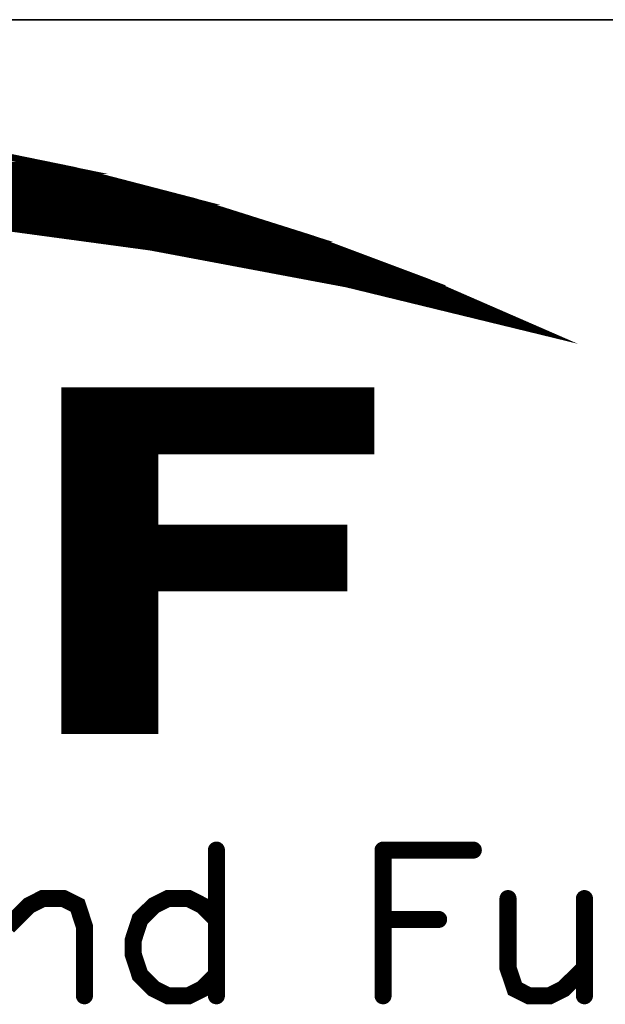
# Model space of a CAD drawing. Header units: millimetres. Extents: x 4497 to 11741, y 5958 to 12619.
# Tile 408 of 424: x 9482 to 9496, y 7926 to 7950. Entities that reach past the tile are written whole.
import ezdxf

# ---------------------------------------------------------------- set-up
doc = ezdxf.new("R2010")
doc.units = ezdxf.units.MM
doc.header["$LTSCALE"] = 0.8
doc.layers.get('0').update_dxf_attribs({"linetype": 'CONTINUOUS', "lineweight": 0})

# ---------------------------------------------------------------- blocks, each defined once
blk = doc.blocks.new('SMOOTH_0$0254')
at = {"const_width": 0.0127}
blk.add_lwpolyline([(-0.00635, 0, 1), (0.00635, 0, 1)], format="xyb", close=True, dxfattribs=at)
blk = doc.blocks.new('SMOOTH_0$064516')
at = {"const_width": 0.0323}
blk.add_lwpolyline([(-0.0161, 0, 1), (0.0161, 0, 1)], format="xyb", close=True, dxfattribs=at)
blk = doc.blocks.new('logo')
at = {"color": 7}
for points, const_width in [([(-3467.914, 5347.052), (-3461.791, 5348.074), (-3455.625, 5348.77), (-3449.426, 5349.139), (-3443.217, 5349.19), (-3437.009, 5348.907), (-3430.835, 5348.306), (-3424.695, 5347.387), (-3418.607, 5346.142), (-3412.596, 5344.579), (-3406.679, 5342.707), (-3400.866, 5340.526), (-3395.172, 5338.044), (-3404.927, 5340.423), (-3414.785, 5342.278), (-3424.738, 5343.626), (-3434.742, 5344.442), (-3444.771, 5344.742), (-3454.81, 5344.51), (-3464.814, 5343.755)], 0.338), ([(-3470.624, 5346.391), (-3420.251, 5346.391)], 0.338), ([(-3418.222, 5345.884), (-3472.483, 5345.884)], 0.338), ([(-3475.526, 5345.207), (-3415.518, 5345.207)], 0.338), ([(-3474.343, 5345.546), (-3416.87, 5345.546)], 0.338), ([(-3416.194, 5345.376), (-3417.124, 5345.376)], 0.338), ([(-3476.202, 5344.954), (-3414.588, 5344.954)], 0.338), ([(-3430.731, 5344.362), (-3412.137, 5344.362)], 0.338), ([(-3411.63, 5344.193), (-3429.463, 5344.193)], 0.338), ([(-3411.123, 5344.024), (-3427.519, 5344.024)], 0.338), ([(-3410.616, 5343.855), (-3425.406, 5343.855)], 0.338), ([(-3409.263, 5343.348), (-3422.279, 5343.348)], 0.338), ([(-3408.587, 5343.179), (-3420.082, 5343.179)], 0.338), ([(-3407.911, 5343.01), (-3418.898, 5343.01)], 0.338), ([(-3406.39, 5342.503), (-3415.264, 5342.503)], 0.338), ([(-3405.037, 5341.996), (-3412.982, 5341.996)], 0.338), ([(-3411.63, 5341.827), (-3410.954, 5341.827)], 0.338), ([(-3404.192, 5341.658), (-3411.292, 5341.658)], 0.338), ([(-3404.53, 5341.827), (-3410.109, 5341.827)], 0.338), ([(-3403.685, 5341.489), (-3409.855, 5341.489)], 0.338), ([(-3402.84, 5341.151), (-3408.756, 5341.151)], 0.338), ([(-3403.178, 5341.32), (-3403.77, 5341.32)], 0.338), ([(-3402.333, 5340.982), (-3406.981, 5340.982)], 0.338), ([(-3401.995, 5340.813), (-3406.136, 5340.813)], 0.338), ([(-3402.417, 5340.644), (-3401.403, 5340.643)], 0.338), ([(-3403.516, 5340.305), (-3400.642, 5340.305)], 0.338), ([(-3400.304, 5340.136), (-3403.009, 5340.136)], 0.338), ([(-3399.797, 5339.967), (-3402.417, 5339.967)], 0.338), ([(-3399.29, 5339.798), (-3401.826, 5339.798)], 0.338), ([(-3399.121, 5339.629), (-3401.15, 5339.629)], 0.338), ([(-3398.783, 5339.46), (-3400.389, 5339.46)], 0.338), ([(-3398.276, 5339.291), (-3399.544, 5339.291)], 0.338), ([(-3398.952, 5339.122), (-3397.769, 5339.122)], 0.338), ([(-3398.445, 5338.953), (-3397.431, 5338.953)], 0.338), ([(-3397.6, 5338.784), (-3397.093, 5338.784)], 0.338), ([(-3419.067, 5334.896), (-3403.77, 5334.896)], 0.338), ([(-3419.067, 5334.643), (-3403.77, 5334.643)], 0.338), ([(-3419.067, 5334.389), (-3403.77, 5334.389)], 0.338), ([(-3419.067, 5334.136), (-3403.77, 5334.136)], 0.338), ([(-3419.067, 5333.882), (-3403.77, 5333.882)], 0.338), ([(-3419.067, 5333.628), (-3403.77, 5333.628)], 0.338), ([(-3419.067, 5333.375), (-3403.77, 5333.375)], 0.338), ([(-3419.067, 5333.121), (-3403.77, 5333.121)], 0.338), ([(-3419.067, 5332.868), (-3403.77, 5332.868)], 0.338), ([(-3419.067, 5332.614), (-3403.77, 5332.614)], 0.338), ([(-3419.067, 5332.361), (-3403.77, 5332.361)], 0.338), ([(-3419.067, 5332.107), (-3403.77, 5332.107)], 0.338), ([(-3419.067, 5331.769), (-3414.588, 5331.769)], 0.338), ([(-3419.067, 5331.515), (-3414.588, 5331.515)], 0.338), ([(-3419.067, 5331.262), (-3414.588, 5331.262)], 0.338), ([(-3419.067, 5331.008), (-3414.588, 5331.008)], 0.338), ([(-3419.067, 5330.755), (-3414.588, 5330.755)], 0.338), ([(-3419.067, 5330.501), (-3414.588, 5330.501)], 0.338), ([(-3419.067, 5330.248), (-3414.588, 5330.248)], 0.338), ([(-3419.067, 5329.994), (-3414.588, 5329.994)], 0.338), ([(-3419.067, 5329.741), (-3414.588, 5329.741)], 0.338), ([(-3419.067, 5329.487), (-3414.588, 5329.487)], 0.338), ([(-3419.067, 5329.233), (-3414.588, 5329.233)], 0.338), ([(-3419.067, 5328.98), (-3414.588, 5328.98)], 0.338), ([(-3419.067, 5328.726), (-3414.588, 5328.726)], 0.338), ([(-3419.067, 5328.473), (-3414.588, 5328.473)], 0.338), ([(-3419.067, 5328.219), (-3414.588, 5328.219)], 0.338), ([(-3419.067, 5327.797), (-3405.206, 5327.797)], 0.338), ([(-3418.983, 5328.05), (-3405.122, 5328.05)], 0.338), ([(-3419.067, 5327.543), (-3405.206, 5327.543)], 0.338), ([(-3419.067, 5327.29), (-3405.206, 5327.29)], 0.338), ([(-3419.067, 5327.036), (-3405.206, 5327.036)], 0.338), ([(-3419.067, 5326.782), (-3405.206, 5326.782)], 0.338), ([(-3419.067, 5326.529), (-3405.206, 5326.529)], 0.338), ([(-3419.067, 5326.275), (-3405.206, 5326.275)], 0.338), ([(-3419.067, 5326.022), (-3405.206, 5326.022)], 0.338), ([(-3419.067, 5325.768), (-3405.206, 5325.768)], 0.338), ([(-3419.067, 5325.515), (-3405.206, 5325.515)], 0.338), ([(-3419.067, 5325.261), (-3405.206, 5325.261)], 0.338), ([(-3419.067, 5324.923), (-3414.588, 5324.923)], 0.338), ([(-3419.067, 5324.669), (-3414.588, 5324.669)], 0.338), ([(-3419.067, 5324.416), (-3414.588, 5324.416)], 0.338), ([(-3419.067, 5324.162), (-3414.588, 5324.162)], 0.338), ([(-3419.067, 5323.909), (-3414.588, 5323.909)], 0.338), ([(-3419.067, 5323.655), (-3414.588, 5323.655)], 0.338), ([(-3419.067, 5323.402), (-3414.588, 5323.402)], 0.338), ([(-3419.067, 5323.148), (-3414.588, 5323.148)], 0.338), ([(-3419.067, 5322.895), (-3414.588, 5322.895)], 0.338), ([(-3419.067, 5322.641), (-3414.588, 5322.641)], 0.338), ([(-3419.067, 5322.387), (-3414.588, 5322.387)], 0.338), ([(-3419.067, 5322.134), (-3414.588, 5322.134)], 0.338), ([(-3419.067, 5321.88), (-3414.588, 5321.88)], 0.338), ([(-3419.067, 5321.627), (-3414.588, 5321.627)], 0.338), ([(-3419.067, 5321.373), (-3414.588, 5321.373)], 0.338), ([(-3419.067, 5321.12), (-3414.588, 5321.12)], 0.338), ([(-3419.067, 5320.866), (-3414.588, 5320.866)], 0.338), ([(-3419.067, 5320.613), (-3414.588, 5320.613)], 0.338), ([(-3419.067, 5320.359), (-3414.588, 5320.359)], 0.338), ([(-3419.067, 5320.105), (-3414.588, 5320.105)], 0.338), ([(-3419.067, 5319.852), (-3414.588, 5319.852)], 0.338), ([(-3419.067, 5319.598), (-3414.588, 5319.598)], 0.338), ([(-3419.067, 5319.345), (-3414.588, 5319.345)], 0.338), ([(-3419.067, 5319.091), (-3414.588, 5319.091)], 0.338), ([(-3419.067, 5318.838), (-3414.588, 5318.838)], 0.338), ([(-3419.067, 5318.584), (-3414.588, 5318.584)], 0.338), ([(-3419.067, 5318.331), (-3414.588, 5318.331)], 0.338), ([(-3419.067, 5318.077), (-3414.588, 5318.077)], 0.338), ([(-3411.479, 5311.965), (-3411.479, 5304.641)], 0.859), ([(-3403.107, 5311.965), (-3398.573, 5311.965)], 0.859), ([(-3403.107, 5311.965), (-3403.107, 5304.641)], 0.859), ([(-3421.947, 5308.127), (-3420.899, 5309.175), (-3420.204, 5309.527), (-3419.156, 5309.527), (-3418.452, 5309.175), (-3418.109, 5308.127), (-3418.109, 5304.641)], 0.859), ([(-3411.479, 5308.479), (-3412.175, 5309.175), (-3412.87, 5309.527), (-3413.918, 5309.527), (-3414.622, 5309.175), (-3415.318, 5308.479), (-3415.661, 5307.431), (-3415.661, 5306.736), (-3415.318, 5305.688), (-3414.622, 5304.993), (-3413.918, 5304.641), (-3412.87, 5304.641), (-3412.175, 5304.993), (-3411.479, 5305.688)], 0.859), ([(-3396.83, 5309.527), (-3396.83, 5306.032), (-3396.478, 5304.993), (-3395.782, 5304.641), (-3394.734, 5304.641), (-3394.039, 5304.993), (-3392.991, 5306.032)], 0.859), ([(-3392.991, 5309.527), (-3392.991, 5304.641)], 0.859), ([(-3403.107, 5308.479), (-3400.316, 5308.479)], 0.859)]:
    blk.add_lwpolyline(points, dxfattribs=dict(at, const_width=const_width))
at = {"color": 7, "const_width": 0.338}
for points in [[(-3472.036, 5346.133), (-3467.922, 5347.044), (-3423.06, 5347.044), (-3418.615, 5346.133)], [(-3473.976, 5345.704), (-3472.036, 5346.133), (-3418.607, 5346.133), (-3416.958, 5345.704)], [(-3477.436, 5344.751), (-3473.976, 5345.704), (-3416.958, 5345.704), (-3413.297, 5344.751)], [(-3438.577, 5344.571), (-3444.771, 5344.751), (-3413.297, 5344.751), (-3412.604, 5344.571)], [(-3434.742, 5344.459), (-3438.577, 5344.571), (-3412.604, 5344.571), (-3412.251, 5344.459)], [(-3424.738, 5343.635), (-3434.733, 5344.459), (-3412.251, 5344.459), (-3409.642, 5343.635)], [(-3417.781, 5342.699), (-3424.729, 5343.635), (-3409.642, 5343.635), (-3406.679, 5342.699)], [(-3414.785, 5342.295), (-3417.781, 5342.699), (-3406.679, 5342.699), (-3405.603, 5342.295)], [(-3405.382, 5340.517), (-3414.785, 5342.295), (-3405.603, 5342.295), (-3400.866, 5340.517)], [(-3404.927, 5340.432), (-3405.382, 5340.517), (-3400.866, 5340.517), (-3400.669, 5340.432)], [(-3395.275, 5338.079), (-3404.919, 5340.432), (-3400.669, 5340.432), (-3395.275, 5338.079)], [(-3419.096, 5332.033), (-3419.096, 5335.065), (-3403.708, 5335.065), (-3403.708, 5332.033)], [(-3419.096, 5328.152), (-3419.096, 5332.033), (-3414.562, 5332.033), (-3414.562, 5328.152)], [(-3419.096, 5325.147), (-3419.096, 5328.152), (-3405.065, 5328.152), (-3405.065, 5325.147)], [(-3419.096, 5317.968), (-3419.096, 5325.147), (-3414.562, 5325.147), (-3414.562, 5317.968)]]:
    blk.add_lwpolyline(points, close=True, dxfattribs=at)
at = {"color": 7, "xscale": 13.31, "yscale": 13.31, "zscale": 13.31}
for name, p in [('SMOOTH_0$0254', (-3420.251, 5346.391)), ('SMOOTH_0$0254', (-3418.615, 5346.133)), ('SMOOTH_0$0254', (-3418.607, 5346.142)), ('SMOOTH_0$0254', (-3418.607, 5346.133)), ('SMOOTH_0$0254', (-3418.222, 5345.884)), ('SMOOTH_0$0254', (-3416.958, 5345.704)), ('SMOOTH_0$0254', (-3416.958, 5345.704)), ('SMOOTH_0$0254', (-3417.124, 5345.376)), ('SMOOTH_0$0254', (-3416.87, 5345.546)), ('SMOOTH_0$0254', (-3416.194, 5345.376)), ('SMOOTH_0$0254', (-3415.518, 5345.207)), ('SMOOTH_0$0254', (-3414.588, 5344.954)), ('SMOOTH_0$0254', (-3413.297, 5344.751)), ('SMOOTH_0$0254', (-3413.297, 5344.751)), ('SMOOTH_0$0254', (-3412.604, 5344.571)), ('SMOOTH_0$0254', (-3412.604, 5344.571)), ('SMOOTH_0$0254', (-3412.596, 5344.579)), ('SMOOTH_0$0254', (-3412.251, 5344.459)), ('SMOOTH_0$0254', (-3412.251, 5344.459)), ('SMOOTH_0$0254', (-3412.137, 5344.362)), ('SMOOTH_0$0254', (-3411.63, 5344.193)), ('SMOOTH_0$0254', (-3411.123, 5344.024)), ('SMOOTH_0$0254', (-3410.616, 5343.855)), ('SMOOTH_0$0254', (-3409.642, 5343.635)), ('SMOOTH_0$0254', (-3409.642, 5343.635)), ('SMOOTH_0$0254', (-3420.082, 5343.179)), ('SMOOTH_0$0254', (-3409.263, 5343.348)), ('SMOOTH_0$0254', (-3408.587, 5343.179)), ('SMOOTH_0$0254', (-3418.898, 5343.01)), ('SMOOTH_0$0254', (-3417.781, 5342.699)), ('SMOOTH_0$0254', (-3417.781, 5342.699)), ('SMOOTH_0$0254', (-3407.911, 5343.01)), ('SMOOTH_0$0254', (-3406.679, 5342.707)), ('SMOOTH_0$0254', (-3406.679, 5342.699)), ('SMOOTH_0$0254', (-3406.679, 5342.699)), ('SMOOTH_0$0254', (-3415.264, 5342.503)), ('SMOOTH_0$0254', (-3414.785, 5342.295)), ('SMOOTH_0$0254', (-3414.785, 5342.295)), ('SMOOTH_0$0254', (-3414.785, 5342.278)), ('SMOOTH_0$0254', (-3406.39, 5342.503)), ('SMOOTH_0$0254', (-3405.603, 5342.295)), ('SMOOTH_0$0254', (-3405.603, 5342.295)), ('SMOOTH_0$0254', (-3412.982, 5341.996)), ('SMOOTH_0$0254', (-3411.63, 5341.827)), ('SMOOTH_0$0254', (-3411.292, 5341.658)), ('SMOOTH_0$0254', (-3410.954, 5341.827)), ('SMOOTH_0$0254', (-3410.109, 5341.827)), ('SMOOTH_0$0254', (-3405.037, 5341.996)), ('SMOOTH_0$0254', (-3404.53, 5341.827)), ('SMOOTH_0$0254', (-3404.192, 5341.658)), ('SMOOTH_0$0254', (-3409.855, 5341.489)), ('SMOOTH_0$0254', (-3408.756, 5341.151)), ('SMOOTH_0$0254', (-3403.77, 5341.32)), ('SMOOTH_0$0254', (-3403.685, 5341.489)), ('SMOOTH_0$0254', (-3403.178, 5341.32)), ('SMOOTH_0$0254', (-3402.84, 5341.151)), ('SMOOTH_0$0254', (-3406.981, 5340.982)), ('SMOOTH_0$0254', (-3406.136, 5340.813)), ('SMOOTH_0$0254', (-3402.417, 5340.644)), ('SMOOTH_0$0254', (-3402.333, 5340.982)), ('SMOOTH_0$0254', (-3401.995, 5340.813)), ('SMOOTH_0$0254', (-3401.403, 5340.643)), ('SMOOTH_0$0254', (-3405.382, 5340.517)), ('SMOOTH_0$0254', (-3405.382, 5340.517)), ('SMOOTH_0$0254', (-3404.927, 5340.432)), ('SMOOTH_0$0254', (-3404.927, 5340.423)), ('SMOOTH_0$0254', (-3404.919, 5340.432)), ('SMOOTH_0$0254', (-3403.516, 5340.305)), ('SMOOTH_0$0254', (-3403.009, 5340.136)), ('SMOOTH_0$0254', (-3400.866, 5340.526)), ('SMOOTH_0$0254', (-3400.866, 5340.517)), ('SMOOTH_0$0254', (-3400.866, 5340.517)), ('SMOOTH_0$0254', (-3400.669, 5340.432)), ('SMOOTH_0$0254', (-3400.669, 5340.432)), ('SMOOTH_0$0254', (-3400.642, 5340.305)), ('SMOOTH_0$0254', (-3400.304, 5340.136)), ('SMOOTH_0$0254', (-3402.417, 5339.967)), ('SMOOTH_0$0254', (-3401.826, 5339.798)), ('SMOOTH_0$0254', (-3401.15, 5339.629)), ('SMOOTH_0$0254', (-3399.797, 5339.967)), ('SMOOTH_0$0254', (-3399.29, 5339.798)), ('SMOOTH_0$0254', (-3399.121, 5339.629)), ('SMOOTH_0$0254', (-3400.389, 5339.46)), ('SMOOTH_0$0254', (-3399.544, 5339.291)), ('SMOOTH_0$0254', (-3398.783, 5339.46)), ('SMOOTH_0$0254', (-3398.276, 5339.291)), ('SMOOTH_0$0254', (-3398.952, 5339.122)), ('SMOOTH_0$0254', (-3398.445, 5338.953)), ('SMOOTH_0$0254', (-3397.769, 5339.122)), ('SMOOTH_0$0254', (-3397.6, 5338.784)), ('SMOOTH_0$0254', (-3397.431, 5338.953)), ('SMOOTH_0$0254', (-3397.093, 5338.784)), ('SMOOTH_0$0254', (-3395.275, 5338.079)), ('SMOOTH_0$0254', (-3395.275, 5338.079)), ('SMOOTH_0$0254', (-3395.172, 5338.044)), ('SMOOTH_0$0254', (-3419.096, 5335.065)), ('SMOOTH_0$0254', (-3419.067, 5334.896)), ('SMOOTH_0$0254', (-3403.77, 5334.896)), ('SMOOTH_0$0254', (-3403.708, 5335.065)), ('SMOOTH_0$0254', (-3419.067, 5334.643)), ('SMOOTH_0$0254', (-3419.067, 5334.389)), ('SMOOTH_0$0254', (-3403.77, 5334.643)), ('SMOOTH_0$0254', (-3403.77, 5334.389)), ('SMOOTH_0$0254', (-3419.067, 5334.136)), ('SMOOTH_0$0254', (-3419.067, 5333.882)), ('SMOOTH_0$0254', (-3403.77, 5334.136)), ('SMOOTH_0$0254', (-3403.77, 5333.882)), ('SMOOTH_0$0254', (-3419.067, 5333.628)), ('SMOOTH_0$0254', (-3419.067, 5333.375)), ('SMOOTH_0$0254', (-3403.77, 5333.628)), ('SMOOTH_0$0254', (-3403.77, 5333.375)), ('SMOOTH_0$0254', (-3419.067, 5333.121)), ('SMOOTH_0$0254', (-3419.067, 5332.868)), ('SMOOTH_0$0254', (-3403.77, 5333.121)), ('SMOOTH_0$0254', (-3403.77, 5332.868)), ('SMOOTH_0$0254', (-3419.067, 5332.614)), ('SMOOTH_0$0254', (-3419.067, 5332.361)), ('SMOOTH_0$0254', (-3403.77, 5332.614)), ('SMOOTH_0$0254', (-3403.77, 5332.361)), ('SMOOTH_0$0254', (-3419.096, 5332.033)), ('SMOOTH_0$0254', (-3419.096, 5332.033)), ('SMOOTH_0$0254', (-3419.067, 5332.107)), ('SMOOTH_0$0254', (-3419.067, 5331.769)), ('SMOOTH_0$0254', (-3414.588, 5331.769)), ('SMOOTH_0$0254', (-3414.562, 5332.033)), ('SMOOTH_0$0254', (-3403.77, 5332.107)), ('SMOOTH_0$0254', (-3403.708, 5332.033)), ('SMOOTH_0$0254', (-3419.067, 5331.515)), ('SMOOTH_0$0254', (-3419.067, 5331.262)), ('SMOOTH_0$0254', (-3414.588, 5331.515)), ('SMOOTH_0$0254', (-3414.588, 5331.262)), ('SMOOTH_0$0254', (-3419.067, 5331.008)), ('SMOOTH_0$0254', (-3419.067, 5330.755)), ('SMOOTH_0$0254', (-3414.588, 5331.008)), ('SMOOTH_0$0254', (-3414.588, 5330.755)), ('SMOOTH_0$0254', (-3419.067, 5330.501)), ('SMOOTH_0$0254', (-3419.067, 5330.248)), ('SMOOTH_0$0254', (-3414.588, 5330.501)), ('SMOOTH_0$0254', (-3414.588, 5330.248)), ('SMOOTH_0$0254', (-3419.067, 5329.994)), ('SMOOTH_0$0254', (-3419.067, 5329.741)), ('SMOOTH_0$0254', (-3414.588, 5329.994)), ('SMOOTH_0$0254', (-3414.588, 5329.741)), ('SMOOTH_0$0254', (-3419.067, 5329.487)), ('SMOOTH_0$0254', (-3419.067, 5329.233)), ('SMOOTH_0$0254', (-3414.588, 5329.487)), ('SMOOTH_0$0254', (-3414.588, 5329.233)), ('SMOOTH_0$0254', (-3419.067, 5328.98)), ('SMOOTH_0$0254', (-3414.588, 5328.98)), ('SMOOTH_0$0254', (-3419.067, 5328.726)), ('SMOOTH_0$0254', (-3419.067, 5328.473)), ('SMOOTH_0$0254', (-3414.588, 5328.726)), ('SMOOTH_0$0254', (-3414.588, 5328.473)), ('SMOOTH_0$0254', (-3419.096, 5328.152)), ('SMOOTH_0$0254', (-3419.096, 5328.152)), ('SMOOTH_0$0254', (-3419.067, 5328.219)), ('SMOOTH_0$0254', (-3419.067, 5327.797)), ('SMOOTH_0$0254', (-3418.983, 5328.05)), ('SMOOTH_0$0254', (-3414.588, 5328.219)), ('SMOOTH_0$0254', (-3414.562, 5328.152)), ('SMOOTH_0$0254', (-3405.206, 5327.797)), ('SMOOTH_0$0254', (-3405.122, 5328.05)), ('SMOOTH_0$0254', (-3405.065, 5328.152)), ('SMOOTH_0$0254', (-3419.067, 5327.543)), ('SMOOTH_0$0254', (-3419.067, 5327.29)), ('SMOOTH_0$0254', (-3405.206, 5327.543)), ('SMOOTH_0$0254', (-3405.206, 5327.29)), ('SMOOTH_0$0254', (-3419.067, 5327.036)), ('SMOOTH_0$0254', (-3419.067, 5326.782)), ('SMOOTH_0$0254', (-3405.206, 5327.036)), ('SMOOTH_0$0254', (-3405.206, 5326.782)), ('SMOOTH_0$0254', (-3419.067, 5326.529)), ('SMOOTH_0$0254', (-3419.067, 5326.275)), ('SMOOTH_0$0254', (-3405.206, 5326.529)), ('SMOOTH_0$0254', (-3405.206, 5326.275)), ('SMOOTH_0$0254', (-3419.067, 5326.022)), ('SMOOTH_0$0254', (-3419.067, 5325.768)), ('SMOOTH_0$0254', (-3405.206, 5326.022)), ('SMOOTH_0$0254', (-3405.206, 5325.768)), ('SMOOTH_0$0254', (-3419.067, 5325.515)), ('SMOOTH_0$0254', (-3405.206, 5325.515)), ('SMOOTH_0$0254', (-3419.096, 5325.147)), ('SMOOTH_0$0254', (-3419.096, 5325.147)), ('SMOOTH_0$0254', (-3419.067, 5325.261)), ('SMOOTH_0$0254', (-3419.067, 5324.923)), ('SMOOTH_0$0254', (-3414.588, 5324.923)), ('SMOOTH_0$0254', (-3414.562, 5325.147)), ('SMOOTH_0$0254', (-3405.206, 5325.261)), ('SMOOTH_0$0254', (-3405.065, 5325.147)), ('SMOOTH_0$0254', (-3419.067, 5324.669)), ('SMOOTH_0$0254', (-3419.067, 5324.416)), ('SMOOTH_0$0254', (-3414.588, 5324.669)), ('SMOOTH_0$0254', (-3414.588, 5324.416)), ('SMOOTH_0$0254', (-3419.067, 5324.162)), ('SMOOTH_0$0254', (-3419.067, 5323.909)), ('SMOOTH_0$0254', (-3414.588, 5324.162)), ('SMOOTH_0$0254', (-3414.588, 5323.909)), ('SMOOTH_0$0254', (-3419.067, 5323.655)), ('SMOOTH_0$0254', (-3419.067, 5323.402)), ('SMOOTH_0$0254', (-3414.588, 5323.655)), ('SMOOTH_0$0254', (-3414.588, 5323.402)), ('SMOOTH_0$0254', (-3419.067, 5323.148)), ('SMOOTH_0$0254', (-3419.067, 5322.895)), ('SMOOTH_0$0254', (-3414.588, 5323.148)), ('SMOOTH_0$0254', (-3414.588, 5322.895)), ('SMOOTH_0$0254', (-3419.067, 5322.641)), ('SMOOTH_0$0254', (-3419.067, 5322.387)), ('SMOOTH_0$0254', (-3414.588, 5322.641)), ('SMOOTH_0$0254', (-3414.588, 5322.387)), ('SMOOTH_0$0254', (-3419.067, 5322.134)), ('SMOOTH_0$0254', (-3419.067, 5321.88)), ('SMOOTH_0$0254', (-3414.588, 5322.134)), ('SMOOTH_0$0254', (-3414.588, 5321.88)), ('SMOOTH_0$0254', (-3419.067, 5321.627)), ('SMOOTH_0$0254', (-3419.067, 5321.373)), ('SMOOTH_0$0254', (-3414.588, 5321.627)), ('SMOOTH_0$0254', (-3414.588, 5321.373)), ('SMOOTH_0$0254', (-3419.067, 5321.12)), ('SMOOTH_0$0254', (-3419.067, 5320.866)), ('SMOOTH_0$0254', (-3414.588, 5321.12)), ('SMOOTH_0$0254', (-3414.588, 5320.866)), ('SMOOTH_0$0254', (-3419.067, 5320.613)), ('SMOOTH_0$0254', (-3419.067, 5320.359)), ('SMOOTH_0$0254', (-3414.588, 5320.613)), ('SMOOTH_0$0254', (-3414.588, 5320.359)), ('SMOOTH_0$0254', (-3419.067, 5320.105)), ('SMOOTH_0$0254', (-3419.067, 5319.852)), ('SMOOTH_0$0254', (-3414.588, 5320.105)), ('SMOOTH_0$0254', (-3414.588, 5319.852)), ('SMOOTH_0$0254', (-3419.067, 5319.598)), ('SMOOTH_0$0254', (-3419.067, 5319.345)), ('SMOOTH_0$0254', (-3414.588, 5319.598)), ('SMOOTH_0$0254', (-3414.588, 5319.345)), ('SMOOTH_0$0254', (-3419.067, 5319.091)), ('SMOOTH_0$0254', (-3419.067, 5318.838)), ('SMOOTH_0$0254', (-3414.588, 5319.091)), ('SMOOTH_0$0254', (-3414.588, 5318.838)), ('SMOOTH_0$0254', (-3419.067, 5318.584)), ('SMOOTH_0$0254', (-3414.588, 5318.584)), ('SMOOTH_0$0254', (-3419.096, 5317.968)), ('SMOOTH_0$0254', (-3419.067, 5318.331)), ('SMOOTH_0$0254', (-3419.067, 5318.077)), ('SMOOTH_0$0254', (-3414.588, 5318.331)), ('SMOOTH_0$0254', (-3414.588, 5318.077)), ('SMOOTH_0$0254', (-3414.562, 5317.968)), ('SMOOTH_0$064516', (-3411.479, 5311.965)), ('SMOOTH_0$064516', (-3403.107, 5311.965)), ('SMOOTH_0$064516', (-3403.107, 5311.965)), ('SMOOTH_0$064516', (-3398.573, 5311.965)), ('SMOOTH_0$064516', (-3420.899, 5309.175)), ('SMOOTH_0$064516', (-3420.204, 5309.527)), ('SMOOTH_0$064516', (-3419.156, 5309.527)), ('SMOOTH_0$064516', (-3418.452, 5309.175)), ('SMOOTH_0$064516', (-3414.622, 5309.175)), ('SMOOTH_0$064516', (-3413.918, 5309.527)), ('SMOOTH_0$064516', (-3412.87, 5309.527)), ('SMOOTH_0$064516', (-3412.175, 5309.175)), ('SMOOTH_0$064516', (-3396.83, 5309.527)), ('SMOOTH_0$064516', (-3392.991, 5309.527)), ('SMOOTH_0$064516', (-3415.318, 5308.479)), ('SMOOTH_0$064516', (-3411.479, 5308.479)), ('SMOOTH_0$064516', (-3403.107, 5308.479)), ('SMOOTH_0$064516', (-3400.316, 5308.479)), ('SMOOTH_0$064516', (-3418.109, 5308.127)), ('SMOOTH_0$064516', (-3415.661, 5307.431)), ('SMOOTH_0$064516', (-3415.661, 5306.736)), ('SMOOTH_0$064516', (-3396.83, 5306.032)), ('SMOOTH_0$064516', (-3392.991, 5306.032)), ('SMOOTH_0$064516', (-3415.318, 5305.688)), ('SMOOTH_0$064516', (-3411.479, 5305.688)), ('SMOOTH_0$064516', (-3414.622, 5304.993)), ('SMOOTH_0$064516', (-3412.175, 5304.993)), ('SMOOTH_0$064516', (-3396.478, 5304.993)), ('SMOOTH_0$064516', (-3394.039, 5304.993)), ('SMOOTH_0$064516', (-3418.109, 5304.641)), ('SMOOTH_0$064516', (-3413.918, 5304.641)), ('SMOOTH_0$064516', (-3412.87, 5304.641)), ('SMOOTH_0$064516', (-3411.479, 5304.641)), ('SMOOTH_0$064516', (-3403.107, 5304.641)), ('SMOOTH_0$064516', (-3395.782, 5304.641)), ('SMOOTH_0$064516', (-3394.734, 5304.641)), ('SMOOTH_0$064516', (-3392.991, 5304.641))]:
    blk.add_blockref(name, p, dxfattribs=at)

msp = doc.modelspace()

# ---------------------------------------------------------------- linework, layer by layer
at = {"color": 7, "linetype": 'Continuous', "lineweight": 35}
msp.add_line((9394.977, 7950.174), (9546.316, 7950.174), dxfattribs=at)

# ---------------------------------------------------------------- block references
at = {"color": 3, "linetype": 'Continuous', "xscale": 0.4968601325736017, "yscale": 0.4968601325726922, "zscale": 0.4968601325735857}
msp.add_blockref('logo', (11181.747, 5290.127), dxfattribs=at)

doc.saveas('drawing.dxf')
